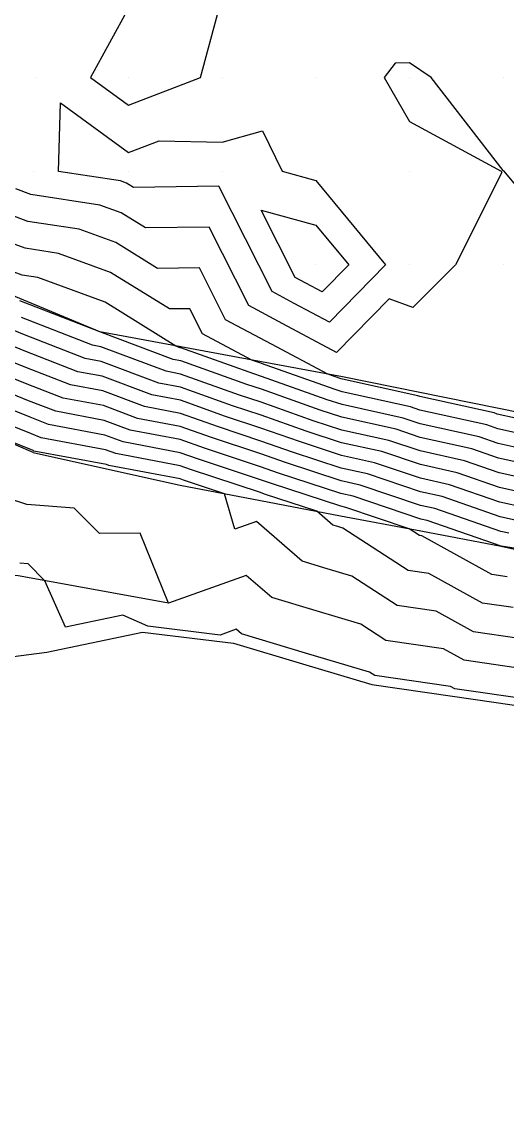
# Model space of a CAD drawing. Extents: x 2188792 to 2191981, y 386090 to 389710.
# Drawn here: x 2189668.8 to 2189720.7, y 386628.4 to 386746 of the extents above; entities that cross this region are included whole.
import ezdxf

# ---------------------------------------------------------------- set-up
doc = ezdxf.new("R2010")
doc.units = 0
for name, color, linetype in [('DTM Contours Major', 7, 'Continuous'), ('DTM Contours Minor', 7, 'Continuous'), ('Exist DTM QL2 LIDAR Elevation Point', 7, 'Continuous'), ('PH Exist DTM Breakline', 7, 'Continuous')]:
    doc.layers.add(name, color=color, linetype=linetype)

msp = doc.modelspace()

# ---------------------------------------------------------------- linework, layer by layer
at = {"layer": 'DTM Contours Major'}
for points in [[(2189687.92, 386740.1), (2189690.23, 386748.7), (2189690.5, 386750.1), (2189690.39, 386750.25), (2189690.23, 386750.26), (2189690.07, 386750.26), (2189689.01, 386750.1), (2189680.23, 386747.5), (2189676.17, 386740.1), (2189680.23, 386737.15), (2189687.92, 386740.1)], [(2189724.85, 386724.71), (2189720.34, 386730.1), (2189720.26, 386730.12), (2189720.24, 386730.16), (2189712.54, 386740.1), (2189710.24, 386741.67), (2189708.7, 386741.63), (2189707.52, 386740.1), (2189710.24, 386735.41), (2189720.04, 386730.1), (2189720.11, 386729.97), (2189715.14, 386720.09), (2189710.6, 386715.56), (2189708.07, 386716.48), (2189702.45, 386710.76), (2189696.71, 386713.82), (2189693.07, 386715.75), (2189688.82, 386724.14), (2189682.03, 386724.05), (2189679.44, 386725.65), (2189677.14, 386726.49), (2189669.76, 386727.61), (2189668.16, 386728.21)], [(2189724.15, 386696.95), (2189719.8, 386697.91), (2189716.11, 386699.19), (2189711.38, 386700.24), (2189708.04, 386701.36), (2189703, 386702.47), (2189699.95, 386703.47), (2189694.39, 386705.44), (2189692.09, 386706.2), (2189685.78, 386708.45), (2189684.22, 386708.75), (2189677.24, 386711.36), (2189676.38, 386711.52), (2189668.77, 386714.49)], [(2189728.24, 386688.79), (2189720.03, 386690.08), (2189720.03, 386690.08), (2189712.14, 386692.81), (2189711.44, 386692.97), (2189704.21, 386695.4), (2189702.91, 386695.69), (2189696.24, 386697.87), (2189694.33, 386698.55), (2189688.33, 386700.53), (2189685.74, 386701.45), (2189680.39, 386702.47), (2189677.62, 386703.5), (2189672.46, 386704.47), (2189669.54, 386705.6), (2189664.65, 386707.57)], [(2189723.26, 386673.66), (2189715.08, 386674.85), (2189714.63, 386675.1), (2189706.53, 386676.28), (2189705.98, 386676.64), (2189699.12, 386678.67), (2189692.27, 386680.71), (2189691.7, 386681.2), (2189690, 386680.59), (2189682.27, 386681.54), (2189679.61, 386682.71), (2189673.47, 386681.42), (2189671.29, 386686.39), (2189669.5, 386688.2), (2189668.6, 386688.26)]]:
    msp.add_lwpolyline(points, dxfattribs=at)
at = {"layer": 'DTM Contours Minor'}
for points in [[(2189680.01, 386728.83), (2189679.35, 386729.07), (2189672.73, 386730.08), (2189672.94, 386737.39), (2189680.23, 386732.1), (2189683.49, 386733.35), (2189690.23, 386733.18), (2189694.54, 386734.4), (2189696.62, 386730.1), (2189700.24, 386729.1), (2189707.68, 386720.09), (2189701.69, 386713.99), (2189697.93, 386715.99), (2189695.55, 386717.25), (2189689.86, 386728.49), (2189680.74, 386728.37), (2189680.01, 386728.83)], [(2189727.44, 386702.44), (2189719.62, 386704.18), (2189719.28, 386704.3), (2189711.34, 386706.05), (2189711.11, 386706.13), (2189703.07, 386707.9), (2189702.93, 386707.94), (2189701.51, 386708.45), (2189695.5, 386711.64), (2189690.59, 386714.25), (2189687.79, 386719.78), (2189683.31, 386719.72), (2189678.87, 386722.47), (2189674.93, 386723.91), (2189669.46, 386724.74), (2189665.98, 386726.03)], [(2189698.03, 386718.76), (2189694.38, 386725.95), (2189700.24, 386724.34), (2189703.74, 386720.09), (2189700.92, 386717.22), (2189699.15, 386718.16), (2189698.03, 386718.76)], [(2189726.62, 386701.07), (2189719.66, 386702.61), (2189718.49, 386703.02), (2189711.35, 386704.6), (2189710.34, 386704.94), (2189703.05, 386706.54), (2189702.18, 386706.82), (2189694.43, 386709.57), (2189694.34, 386709.61), (2189693.39, 386709.94), (2189688.12, 386712.75), (2189686.76, 386715.42), (2189684.59, 386715.39), (2189678.3, 386719.29), (2189672.72, 386721.33), (2189669.16, 386721.87), (2189663.8, 386723.85)], [(2189725.8, 386699.69), (2189719.71, 386701.05), (2189717.69, 386701.75), (2189711.36, 386703.14), (2189709.57, 386703.75), (2189703.03, 386705.18), (2189701.44, 386705.7), (2189694.42, 386708.2), (2189693.59, 386708.47), (2189685.8, 386711.25), (2189685.75, 386711.26), (2189685.28, 386711.44), (2189677.73, 386716.12), (2189670.51, 386718.74), (2189668.85, 386719), (2189661.62, 386721.67)], [(2189724.97, 386698.32), (2189719.75, 386699.48), (2189716.9, 386700.47), (2189711.37, 386701.69), (2189708.81, 386702.55), (2189703.01, 386703.83), (2189700.7, 386704.59), (2189694.41, 386706.82), (2189692.84, 386707.34), (2189685.79, 386709.85), (2189684.98, 386710.01), (2189677.16, 386712.94), (2189668.61, 386716.27)], [(2189723.33, 386695.57), (2189719.85, 386696.35), (2189715.32, 386697.92), (2189711.4, 386698.78), (2189707.28, 386700.17), (2189702.98, 386701.11), (2189699.21, 386702.35), (2189694.38, 386704.06), (2189691.33, 386705.07), (2189685.77, 386707.05), (2189683.45, 386707.49), (2189677.31, 386709.79), (2189675.59, 386710.11), (2189668.92, 386712.71), (2189667.22, 386713.4)], [(2189722.5, 386694.2), (2189719.89, 386694.78), (2189714.52, 386696.64), (2189711.41, 386697.33), (2189706.51, 386698.98), (2189702.96, 386699.76), (2189698.47, 386701.23), (2189694.37, 386702.68), (2189690.58, 386703.93), (2189685.77, 386705.65), (2189682.69, 386706.24), (2189677.39, 386708.22), (2189674.81, 386708.7), (2189669.08, 386710.94), (2189666.58, 386711.94)], [(2189721.68, 386692.82), (2189719.94, 386693.21), (2189713.73, 386695.36), (2189711.42, 386695.87), (2189705.74, 386697.78), (2189702.94, 386698.4), (2189697.72, 386700.11), (2189694.36, 386701.3), (2189689.83, 386702.8), (2189685.76, 386704.25), (2189681.92, 386704.98), (2189677.47, 386706.65), (2189674.03, 386707.29), (2189669.23, 386709.16), (2189665.93, 386710.48)], [(2189720.86, 386691.45), (2189719.98, 386691.64), (2189712.94, 386694.09), (2189711.43, 386694.42), (2189704.98, 386696.59), (2189702.92, 386697.04), (2189696.98, 386698.99), (2189694.34, 386699.93), (2189689.08, 386701.66), (2189685.75, 386702.85), (2189681.16, 386703.72), (2189677.54, 386705.08), (2189673.24, 386705.88), (2189669.39, 386707.38), (2189665.29, 386709.02)], [(2189720.67, 386686.8), (2189719.04, 386687.04), (2189711.55, 386691.19), (2189711.3, 386691.23), (2189710.21, 386691.93), (2189703.44, 386694.21), (2189702.89, 386694.33), (2189695.5, 386696.75), (2189694.32, 386697.17), (2189687.58, 386699.39), (2189685.74, 386700.05), (2189679.63, 386701.21), (2189677.7, 386701.93), (2189671.68, 386703.05), (2189669.7, 386703.83), (2189664, 386706.11)], [(2189721.32, 386683.52), (2189718.05, 386683.99), (2189712.32, 386687.17), (2189710.11, 386687.49), (2189703.12, 386692.01), (2189702.58, 386692.17), (2189702.04, 386692.33), (2189700.34, 386693.8), (2189694.75, 386695.63), (2189694.3, 386695.79), (2189686.83, 386698.26), (2189685.73, 386698.65), (2189678.86, 386699.95), (2189677.77, 386700.36), (2189670.89, 386701.64), (2189669.85, 386702.05), (2189663.36, 386704.65)], [(2189721.97, 386680.23), (2189717.06, 386680.94), (2189713.09, 386683.15), (2189708.92, 386683.75), (2189704.07, 386686.88), (2189701.43, 386687.67), (2189698.78, 386688.46), (2189693.88, 386692.72), (2189691.56, 386691.88), (2189690.47, 386695.67), (2189686.08, 386697.12), (2189685.72, 386697.25), (2189678.1, 386698.7), (2189677.85, 386698.79), (2189670.11, 386700.23), (2189670.01, 386700.27), (2189662.78, 386703.17)], [(2189722.61, 386676.95), (2189716.07, 386677.9), (2189713.86, 386679.12), (2189707.72, 386680.02), (2189705.02, 386681.76), (2189700.27, 386683.17), (2189695.52, 386684.58), (2189692.79, 386686.96), (2189684.49, 386683.98), (2189681.46, 386691.45), (2189677.12, 386691.42), (2189674.42, 386694.14), (2189669.35, 386694.52), (2189665.3, 386695.84)]]:
    msp.add_lwpolyline(points, dxfattribs=at)
at = {"layer": 'Exist DTM QL2 LIDAR Elevation Point'}
for p, q in [((2189670.23, 386740.1), (2189670.23, 386740.1)), ((2189680.23, 386740.1), (2189680.23, 386740.1)), ((2189690.23, 386740.1), (2189690.23, 386740.1)), ((2189700.24, 386740.1), (2189700.24, 386740.1)), ((2189710.24, 386740.1), (2189710.24, 386740.1)), ((2189720.24, 386740.1), (2189720.24, 386740.1)), ((2189670.02, 386730.07), (2189670.02, 386730.07)), ((2189680.23, 386730.1), (2189680.23, 386730.1)), ((2189690.23, 386730.1), (2189690.23, 386730.1)), ((2189700.24, 386730.1), (2189700.24, 386730.1)), ((2189710.24, 386730.1), (2189710.24, 386730.1)), ((2189720.24, 386730.1), (2189720.24, 386730.1)), ((2189700.24, 386720.09), (2189700.24, 386720.09)), ((2189710.24, 386720.09), (2189710.24, 386720.09)), ((2189720.24, 386720.09), (2189720.24, 386720.09))]:
    msp.add_line(p, q, dxfattribs=at)
at = {"layer": 'PH Exist DTM Breakline'}
for points in [[(2189777.58, 386686.57), (2189770.58, 386688.73), (2189763.58, 386690.88), (2189756.58, 386693.03), (2189749.52, 386695.82), (2189742.47, 386698.61), (2189735.17, 386700.88), (2189727.86, 386703.14), (2189719.6, 386704.81), (2189711.33, 386706.49), (2189703.07, 386708.16), (2189694.43, 386709.75), (2189685.8, 386711.34), (2189677.16, 386712.94), (2189668.59, 386716.5), (2189660.02, 386720.07)], [(2189670.02, 386700.07), (2189662.72, 386703.19), (2189655.41, 386706.32), (2189647.2, 386708.42), (2189641.41, 386709.08), (2189634.31, 386708.93), (2189626.61, 386705.87), (2189620.64, 386703.37), (2189615.34, 386699.06), (2189610.05, 386694.75), (2189604.47, 386690.43), (2189598.88, 386686.12), (2189590.98, 386681.83), (2189583.09, 386677.54), (2189575.19, 386673.25), (2189567.3, 386668.96), (2189556.52, 386661.77)], [(2189670.02, 386700.07), (2189677.87, 386698.32), (2189685.72, 386696.57), (2189694.3, 386694.95), (2189702.87, 386693.32), (2189711.45, 386691.7), (2189720.03, 386690.07), (2189728.25, 386688.24), (2189736.48, 386686.41), (2189744.7, 386684.58), (2189750.86, 386681.67), (2189757.02, 386678.75), (2189763.18, 386675.84), (2189771.73, 386671.86), (2189780.28, 386667.89), (2189788.83, 386663.91)], [(2189684.49, 386683.98), (2189676.47, 386685.45), (2189668.44, 386686.91), (2189656.16, 386687.96), (2189644.33, 386687.8), (2189634.98, 386684.99), (2189625.63, 386682.19), (2189616.28, 386679.38), (2189608.15, 386674.72), (2189600.02, 386670.07), (2189591.08, 386666.32), (2189582.13, 386662.57)], [(2189664.05, 386677.8), (2189671.49, 386678.76), (2189681.7, 386680.9), (2189691.42, 386679.71), (2189698.82, 386677.51), (2189706.22, 386675.31), (2189714.82, 386674.06), (2189723.43, 386672.81), (2189732.03, 386671.56), (2189736.05, 386671.1), (2189746.01, 386667.33), (2189754.19, 386666.23), (2189761.08, 386663.63), (2189767.97, 386661.03), (2189775.07, 386658.88), (2189777.1, 386658.02), (2189779.11, 386657.03), (2189781.97, 386654.46), (2189787.39, 386648.12), (2189790.72, 386641.26), (2189792.66, 386635.52), (2189794.65, 386629.3), (2189794.53, 386622.77)]]:
    msp.add_lwpolyline(points, dxfattribs=at)

doc.saveas('drawing.dxf')
